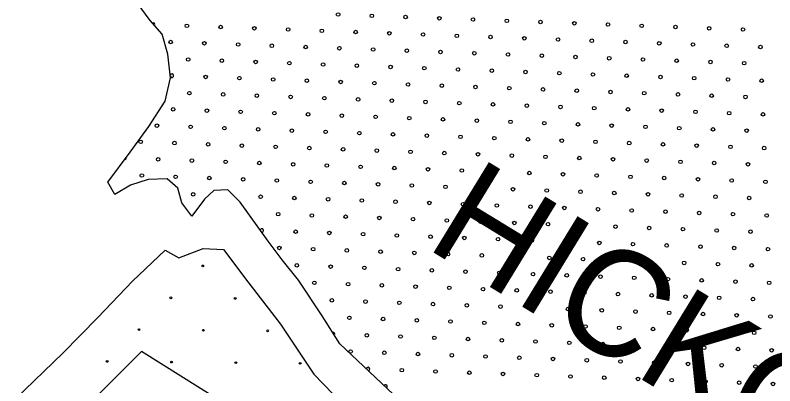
# Model space of a CAD drawing. Extents: x 1612280 to 1883141, y 560852 to 780851.
# Drawn here: x 1778912 to 1783452, y 697935 to 700153 of the extents above; entities that cross this region are included whole.
import ezdxf

# ---------------------------------------------------------------- set-up
doc = ezdxf.new("R2010")
doc.units = 0
for name, color, linetype in [('DESIGN - DRAINAGE - Bridges', 7, 'Continuous'), ('DESIGN - EROSION CONTROL - Devices', 7, 'Continuous'), ('DESIGN - SCRATCH - User 1', 7, 'Continuous'), ('DESIGN - TRAFFIC CONTROL PERMANENT - Pavement Marking Text', 7, 'Continuous')]:
    doc.layers.add(name, color=color, linetype=linetype)

msp = doc.modelspace()

# ---------------------------------------------------------------- linework, layer by layer
at = {"layer": 'DESIGN - EROSION CONTROL - Devices'}
for centre in [(1780032.8, 698652.2), (1780032.8, 698652.2), (1779842.4, 698461.7), (1779842.4, 698461.7), (1780226.9, 698458), (1780226.9, 698458), (1779652, 698271.3), (1779652, 698271.3), (1780036.5, 698267.6), (1780036.5, 698267.6), (1780421.1, 698263.9), (1780421.1, 698263.9), (1779461.6, 698080.9), (1779461.6, 698080.9), (1779846.1, 698077.2), (1779846.1, 698077.2), (1780230.7, 698073.5), (1780230.7, 698073.5), (1780615.2, 698069.7), (1780615.2, 698069.7)]:
    msp.add_circle(centre, 5.28, dxfattribs=at)
at = {"layer": 'DESIGN - SCRATCH - User 1'}
for points in [[(1779507.7, 699080.3), (1779465.3, 699152.8), (1779599.8, 699332.3), (1779709.9, 699487.4), (1779807.8, 699638.3), (1779840.4, 699777.1), (1779824.1, 699919.9), (1779791.5, 700038.2), (1779718.1, 700119.8), (1779640.6, 700225.9)], [(1779507.7, 699080.3), (1779465.3, 699152.8), (1779599.8, 699332.3), (1779709.9, 699487.4), (1779807.8, 699638.3), (1779840.4, 699777.1), (1779824.1, 699919.9), (1779791.5, 700038.2), (1779718.1, 700119.8), (1779640.6, 700225.9)], [(1781490.4, 697190.2), (1781569.5, 697357.1), (1781555.6, 697487.5), (1781481.1, 697599.3), (1781281, 697780.9), (1781029.6, 698018.5), (1780852.8, 698186.1), (1780745.7, 698353.8), (1780606.1, 698568), (1780508.3, 698689.1), (1780424.6, 698800.9), (1780257, 699033.8), (1780182.5, 699108.3), (1780098.8, 699103.6), (1780042.9, 699052.4), (1779968.4, 698949.9), (1779907.9, 699029.1), (1779884.7, 699117.6), (1779819.5, 699173.5), (1779707.8, 699168.8), (1779600.7, 699136.2), (1779507.7, 699080.3)], [(1781490.4, 697190.2), (1781569.5, 697357.1), (1781555.6, 697487.5), (1781481.1, 697599.3), (1781281, 697780.9), (1781029.6, 698018.5), (1780852.8, 698186.1), (1780745.7, 698353.8), (1780606.1, 698568), (1780508.3, 698689.1), (1780424.6, 698800.9), (1780257, 699033.8), (1780182.5, 699108.3), (1780098.8, 699103.6), (1780042.9, 699052.4), (1779968.4, 698949.9), (1779907.9, 699029.1), (1779884.7, 699117.6), (1779819.5, 699173.5), (1779707.8, 699168.8), (1779600.7, 699136.2), (1779507.7, 699080.3)], [(1778912.2, 697854.4), (1779197.4, 698130.8), (1779405.7, 698343.7), (1779614, 698561.2), (1779808.6, 698747), (1779890.1, 698701.7), (1780035, 698756), (1780157.3, 698751.5), (1780302.1, 698556.7), (1780496.8, 698302.9), (1780696, 698003.9), (1780926.9, 697768.3)], [(1778912.2, 697854.4), (1779197.4, 698130.8), (1779405.7, 698343.7), (1779614, 698561.2), (1779808.6, 698747), (1779890.1, 698701.7), (1780035, 698756), (1780157.3, 698751.5), (1780302.1, 698556.7), (1780496.8, 698302.9), (1780696, 698003.9), (1780926.9, 697768.3)], [(1781728.6, 695866.9), (1781496.8, 695882.4), (1781134.4, 696222.4), (1780868.3, 696260.4), (1780531.5, 696912), (1780537.8, 697063.4), (1780534.3, 697066.6), (1780369.4, 697265.6), (1780111, 697529.3), (1780136.9, 697845.3), (1779666.1, 698139.9), (1779308.4, 697781.9), (1779177.1, 697745.7), (1778912.2, 697854.4)], [(1781728.6, 695866.9), (1781496.8, 695882.4), (1781134.4, 696222.4), (1780868.3, 696260.4), (1780531.5, 696912), (1780537.8, 697063.4), (1780534.3, 697066.6), (1780369.4, 697265.6), (1780111, 697529.3), (1780136.9, 697845.3), (1779666.1, 698139.9), (1779308.4, 697781.9), (1779177.1, 697745.7), (1778912.2, 697854.4)]]:
    msp.add_lwpolyline(points, dxfattribs=at)
at = {"layer": 'DESIGN - TRAFFIC CONTROL PERMANENT - Pavement Marking Text'}
for centre in [(1780841.8, 700156.4), (1780841.8, 700156.4), (1781043.5, 700148.9), (1781043.5, 700148.9), (1781245.1, 700141.4), (1781245.1, 700141.4), (1781446.7, 700134), (1781446.7, 700134), (1781648.3, 700126.5), (1781648.3, 700126.5), (1781849.9, 700119), (1781849.9, 700119), (1782051.5, 700111.6), (1782051.5, 700111.6), (1782253.1, 700104.1), (1782253.1, 700104.1), (1779938.3, 700089.2), (1779938.3, 700089.2), (1780139.9, 700081.7), (1780139.9, 700081.7), (1780341.6, 700074.2), (1780341.6, 700074.2), (1780543.2, 700066.8), (1780543.2, 700066.8), (1780744.8, 700059.3), (1780744.8, 700059.3), (1780946.4, 700051.8), (1780946.4, 700051.8), (1782454.7, 700096.6), (1782454.7, 700096.6), (1782656.3, 700089.2), (1782656.3, 700089.2), (1782858, 700081.7), (1782858, 700081.7), (1783059.6, 700074.2), (1783059.6, 700074.2), (1783261.2, 700066.8), (1783261.2, 700066.8), (1781148, 700044.4), (1781148, 700044.4), (1781349.6, 700036.9), (1781349.6, 700036.9), (1781551.2, 700029.4), (1781551.2, 700029.4), (1781752.8, 700022), (1781752.8, 700022), (1781954.4, 700014.5), (1781954.4, 700014.5), (1782156, 700007), (1782156, 700007), (1779841.3, 699992.1), (1779841.3, 699992.1), (1780042.9, 699984.6), (1780042.9, 699984.6), (1780244.5, 699977.2), (1780244.5, 699977.2), (1780446.1, 699969.7), (1780446.1, 699969.7), (1780647.7, 699962.2), (1780647.7, 699962.2), (1782357.7, 699999.6), (1782357.7, 699999.6), (1782559.3, 699992.1), (1782559.3, 699992.1), (1782760.9, 699984.6), (1782760.9, 699984.6), (1782962.5, 699977.2), (1782962.5, 699977.2), (1783164.1, 699969.7), (1783164.1, 699969.7), (1783365.7, 699962.2), (1783365.7, 699962.2), (1780849.3, 699954.8), (1780849.3, 699954.8), (1781050.9, 699947.3), (1781050.9, 699947.3), (1781252.5, 699939.8), (1781252.5, 699939.8), (1781454.1, 699932.4), (1781454.1, 699932.4), (1781655.8, 699924.9), (1781655.8, 699924.9), (1781857.4, 699917.4), (1781857.4, 699917.4), (1779945.8, 699887.6), (1779945.8, 699887.6), (1780147.4, 699880.1), (1780147.4, 699880.1), (1780349, 699872.6), (1780349, 699872.6), (1782059, 699910), (1782059, 699910), (1782260.6, 699902.5), (1782260.6, 699902.5), (1782462.2, 699895), (1782462.2, 699895), (1782663.8, 699887.6), (1782663.8, 699887.6), (1782865.4, 699880.1), (1782865.4, 699880.1), (1783067, 699872.6), (1783067, 699872.6), (1780550.6, 699865.2), (1780550.6, 699865.2), (1780752.2, 699857.7), (1780752.2, 699857.7), (1780953.9, 699850.2), (1780953.9, 699850.2), (1781155.5, 699842.8), (1781155.5, 699842.8), (1781357.1, 699835.3), (1781357.1, 699835.3), (1781558.7, 699827.8), (1781558.7, 699827.8), (1783268.6, 699865.2), (1783268.6, 699865.2), (1780050.3, 699783), (1780050.3, 699783), (1781760.3, 699820.4), (1781760.3, 699820.4), (1781961.9, 699812.9), (1781961.9, 699812.9), (1782163.5, 699805.4), (1782163.5, 699805.4), (1782365.1, 699798), (1782365.1, 699798), (1782566.7, 699790.5), (1782566.7, 699790.5), (1782768.3, 699783), (1782768.3, 699783), (1780252, 699775.6), (1780252, 699775.6), (1780453.6, 699768.1), (1780453.6, 699768.1), (1780655.2, 699760.6), (1780655.2, 699760.6), (1780856.8, 699753.2), (1780856.8, 699753.2), (1781058.4, 699745.7), (1781058.4, 699745.7), (1781260, 699738.2), (1781260, 699738.2), (1782970, 699775.6), (1782970, 699775.6), (1783171.6, 699768.1), (1783171.6, 699768.1), (1783373.2, 699760.6), (1783373.2, 699760.6), (1781461.6, 699730.8), (1781461.6, 699730.8), (1781663.2, 699723.3), (1781663.2, 699723.3), (1781864.8, 699715.8), (1781864.8, 699715.8), (1782066.4, 699708.4), (1782066.4, 699708.4), (1782268.1, 699700.9), (1782268.1, 699700.9), (1782469.7, 699693.4), (1782469.7, 699693.4), (1779953.3, 699686), (1779953.3, 699686), (1780154.9, 699678.5), (1780154.9, 699678.5), (1780356.5, 699671), (1780356.5, 699671), (1780558.1, 699663.6), (1780558.1, 699663.6), (1780759.7, 699656.1), (1780759.7, 699656.1), (1780961.3, 699648.6), (1780961.3, 699648.6), (1782671.3, 699686), (1782671.3, 699686), (1782872.9, 699678.5), (1782872.9, 699678.5), (1783074.5, 699671), (1783074.5, 699671), (1783276.1, 699663.6), (1783276.1, 699663.6), (1781162.9, 699641.2), (1781162.9, 699641.2), (1781364.5, 699633.7), (1781364.5, 699633.7), (1781566.2, 699626.2), (1781566.2, 699626.2), (1781767.8, 699618.8), (1781767.8, 699618.8), (1781969.4, 699611.3), (1781969.4, 699611.3), (1782171, 699603.8), (1782171, 699603.8), (1779856.2, 699588.9), (1779856.2, 699588.9), (1780057.8, 699581.4), (1780057.8, 699581.4), (1780259.4, 699574), (1780259.4, 699574), (1780461, 699566.5), (1780461, 699566.5), (1780662.6, 699559), (1780662.6, 699559), (1782372.6, 699596.4), (1782372.6, 699596.4), (1782574.2, 699588.9), (1782574.2, 699588.9), (1782775.8, 699581.4), (1782775.8, 699581.4), (1782977.4, 699574), (1782977.4, 699574), (1783179, 699566.5), (1783179, 699566.5), (1783380.6, 699559), (1783380.6, 699559), (1780864.3, 699551.5), (1780864.3, 699551.5), (1781065.9, 699544.1), (1781065.9, 699544.1), (1781267.5, 699536.6), (1781267.5, 699536.6), (1781469.1, 699529.1), (1781469.1, 699529.1), (1781670.7, 699521.7), (1781670.7, 699521.7), (1781872.3, 699514.2), (1781872.3, 699514.2), (1779759.1, 699491.8), (1779759.1, 699491.8), (1779960.7, 699484.3), (1779960.7, 699484.3), (1780162.3, 699476.9), (1780162.3, 699476.9), (1780364, 699469.4), (1780364, 699469.4), (1780565.6, 699461.9), (1780565.6, 699461.9), (1782073.9, 699506.7), (1782073.9, 699506.7), (1782275.5, 699499.3), (1782275.5, 699499.3), (1782477.1, 699491.8), (1782477.1, 699491.8), (1782678.7, 699484.3), (1782678.7, 699484.3), (1782880.4, 699476.9), (1782880.4, 699476.9), (1783082, 699469.4), (1783082, 699469.4), (1783283.6, 699461.9), (1783283.6, 699461.9), (1780767.2, 699454.5), (1780767.2, 699454.5), (1780968.8, 699447), (1780968.8, 699447), (1781170.4, 699439.5), (1781170.4, 699439.5), (1781372, 699432.1), (1781372, 699432.1), (1781573.6, 699424.6), (1781573.6, 699424.6), (1781775.2, 699417.1), (1781775.2, 699417.1), (1779662.1, 699394.7), (1779662.1, 699394.7), (1779863.7, 699387.3), (1779863.7, 699387.3), (1780065.3, 699379.8), (1780065.3, 699379.8), (1780266.9, 699372.3), (1780266.9, 699372.3), (1781976.8, 699409.7), (1781976.8, 699409.7), (1782178.5, 699402.2), (1782178.5, 699402.2), (1782380.1, 699394.7), (1782380.1, 699394.7), (1782581.7, 699387.3), (1782581.7, 699387.3), (1782783.3, 699379.8), (1782783.3, 699379.8), (1782984.9, 699372.3), (1782984.9, 699372.3), (1780468.5, 699364.9), (1780468.5, 699364.9), (1780670.1, 699357.4), (1780670.1, 699357.4), (1780871.7, 699349.9), (1780871.7, 699349.9), (1781073.3, 699342.5), (1781073.3, 699342.5), (1781274.9, 699335), (1781274.9, 699335), (1781476.5, 699327.5), (1781476.5, 699327.5), (1783186.5, 699364.9), (1783186.5, 699364.9), (1783388.1, 699357.4), (1783388.1, 699357.4), (1779766.6, 699290.2), (1779766.6, 699290.2), (1779968.2, 699282.7), (1779968.2, 699282.7), (1781678.2, 699320.1), (1781678.2, 699320.1), (1781879.8, 699312.6), (1781879.8, 699312.6), (1782081.4, 699305.1), (1782081.4, 699305.1), (1782283, 699297.7), (1782283, 699297.7), (1782484.6, 699290.2), (1782484.6, 699290.2), (1782686.2, 699282.7), (1782686.2, 699282.7), (1780169.8, 699275.3), (1780169.8, 699275.3), (1780371.4, 699267.8), (1780371.4, 699267.8), (1780573, 699260.3), (1780573, 699260.3), (1780774.6, 699252.9), (1780774.6, 699252.9), (1780976.3, 699245.4), (1780976.3, 699245.4), (1781177.9, 699237.9), (1781177.9, 699237.9), (1782887.8, 699275.3), (1782887.8, 699275.3), (1783089.4, 699267.8), (1783089.4, 699267.8), (1783291, 699260.3), (1783291, 699260.3), (1779669.5, 699193.1), (1779669.5, 699193.1), (1781379.5, 699230.5), (1781379.5, 699230.5), (1781581.1, 699223), (1781581.1, 699223), (1781782.7, 699215.5), (1781782.7, 699215.5), (1781984.3, 699208.1), (1781984.3, 699208.1), (1782185.9, 699200.6), (1782185.9, 699200.6), (1782387.5, 699193.1), (1782387.5, 699193.1), (1779871.1, 699185.7), (1779871.1, 699185.7), (1780072.7, 699178.2), (1780072.7, 699178.2), (1780274.4, 699170.7), (1780274.4, 699170.7), (1780476, 699163.3), (1780476, 699163.3), (1780677.6, 699155.8), (1780677.6, 699155.8), (1780879.2, 699148.3), (1780879.2, 699148.3), (1782589.1, 699185.7), (1782589.1, 699185.7), (1782790.7, 699178.2), (1782790.7, 699178.2), (1782992.4, 699170.7), (1782992.4, 699170.7), (1783194, 699163.3), (1783194, 699163.3), (1783395.6, 699155.8), (1783395.6, 699155.8), (1781080.8, 699140.9), (1781080.8, 699140.9), (1781282.4, 699133.4), (1781282.4, 699133.4), (1781484, 699125.9), (1781484, 699125.9), (1781685.6, 699118.5), (1781685.6, 699118.5), (1781887.2, 699111), (1781887.2, 699111), (1782088.8, 699103.5), (1782088.8, 699103.5), (1779975.7, 699081.1), (1779975.7, 699081.1), (1780378.9, 699066.2), (1780378.9, 699066.2), (1780580.5, 699058.7), (1780580.5, 699058.7), (1782290.5, 699096.1), (1782290.5, 699096.1), (1782492.1, 699088.6), (1782492.1, 699088.6), (1782693.7, 699081.1), (1782693.7, 699081.1), (1782895.3, 699073.7), (1782895.3, 699073.7), (1783096.9, 699066.2), (1783096.9, 699066.2), (1783298.5, 699058.7), (1783298.5, 699058.7), (1780782.1, 699051.3), (1780782.1, 699051.3), (1780983.7, 699043.8), (1780983.7, 699043.8), (1781185.3, 699036.3), (1781185.3, 699036.3), (1781386.9, 699028.9), (1781386.9, 699028.9), (1781588.6, 699021.4), (1781588.6, 699021.4), (1781790.2, 699013.9), (1781790.2, 699013.9), (1781991.8, 699006.5), (1781991.8, 699006.5), (1782193.4, 698999), (1782193.4, 698999), (1782395, 698991.5), (1782395, 698991.5), (1782596.6, 698984.1), (1782596.6, 698984.1), (1782798.2, 698976.6), (1782798.2, 698976.6), (1782999.8, 698969.1), (1782999.8, 698969.1), (1780483.4, 698961.7), (1780483.4, 698961.7), (1780685, 698954.2), (1780685, 698954.2), (1780886.7, 698946.7), (1780886.7, 698946.7), (1781088.3, 698939.3), (1781088.3, 698939.3), (1781289.9, 698931.8), (1781289.9, 698931.8), (1781491.5, 698924.3), (1781491.5, 698924.3), (1781693.1, 698916.9), (1781693.1, 698916.9), (1783201.4, 698961.7), (1783201.4, 698961.7), (1783403, 698954.2), (1783403, 698954.2), (1781894.7, 698909.4), (1781894.7, 698909.4), (1782096.3, 698901.9), (1782096.3, 698901.9), (1782297.9, 698894.4), (1782297.9, 698894.4), (1782499.5, 698887), (1782499.5, 698887), (1782701.1, 698879.5), (1782701.1, 698879.5), (1782902.8, 698872), (1782902.8, 698872), (1780588, 698857.1), (1780588, 698857.1), (1780789.6, 698849.6), (1780789.6, 698849.6), (1780991.2, 698842.2), (1780991.2, 698842.2), (1781192.8, 698834.7), (1781192.8, 698834.7), (1781394.4, 698827.2), (1781394.4, 698827.2), (1783104.4, 698864.6), (1783104.4, 698864.6), (1783306, 698857.1), (1783306, 698857.1), (1781596, 698819.8), (1781596, 698819.8), (1781797.6, 698812.3), (1781797.6, 698812.3), (1781999.2, 698804.8), (1781999.2, 698804.8), (1782200.9, 698797.4), (1782200.9, 698797.4), (1782402.5, 698789.9), (1782402.5, 698789.9), (1782604.1, 698782.4), (1782604.1, 698782.4), (1780490.9, 698760), (1780490.9, 698760), (1780692.5, 698752.6), (1780692.5, 698752.6), (1780894.1, 698745.1), (1780894.1, 698745.1), (1781095.7, 698737.6), (1781095.7, 698737.6), (1782805.7, 698775), (1782805.7, 698775), (1783007.3, 698767.5), (1783007.3, 698767.5), (1783208.9, 698760), (1783208.9, 698760), (1783410.5, 698752.6), (1783410.5, 698752.6), (1781297.3, 698730.2), (1781297.3, 698730.2), (1781498.9, 698722.7), (1781498.9, 698722.7), (1781700.6, 698715.2), (1781700.6, 698715.2), (1781902.2, 698707.8), (1781902.2, 698707.8), (1782103.8, 698700.3), (1782103.8, 698700.3), (1782305.4, 698692.8), (1782305.4, 698692.8), (1780595.4, 698655.5), (1780595.4, 698655.5), (1780797, 698648), (1780797, 698648), (1782507, 698685.4), (1782507, 698685.4), (1782708.6, 698677.9), (1782708.6, 698677.9), (1782910.2, 698670.4), (1782910.2, 698670.4), (1783111.8, 698663), (1783111.8, 698663), (1783313.4, 698655.5), (1783313.4, 698655.5), (1780998.7, 698640.6), (1780998.7, 698640.6), (1781200.3, 698633.1), (1781200.3, 698633.1), (1781401.9, 698625.6), (1781401.9, 698625.6), (1781603.5, 698618.2), (1781603.5, 698618.2), (1781805.1, 698610.7), (1781805.1, 698610.7), (1782006.7, 698603.2), (1782006.7, 698603.2), (1782208.3, 698595.8), (1782208.3, 698595.8), (1782409.9, 698588.3), (1782409.9, 698588.3), (1782611.5, 698580.8), (1782611.5, 698580.8), (1782813.1, 698573.4), (1782813.1, 698573.4), (1783014.8, 698565.9), (1783014.8, 698565.9), (1783216.4, 698558.4), (1783216.4, 698558.4), (1780700, 698551), (1780700, 698551), (1780901.6, 698543.5), (1780901.6, 698543.5), (1781103.2, 698536), (1781103.2, 698536), (1781304.8, 698528.6), (1781304.8, 698528.6), (1781506.4, 698521.1), (1781506.4, 698521.1), (1781708, 698513.6), (1781708, 698513.6), (1783418, 698551), (1783418, 698551), (1781909.6, 698506.2), (1781909.6, 698506.2), (1782111.2, 698498.7), (1782111.2, 698498.7), (1782312.9, 698491.2), (1782312.9, 698491.2), (1782514.5, 698483.8), (1782514.5, 698483.8), (1782716.1, 698476.3), (1782716.1, 698476.3), (1782917.7, 698468.8), (1782917.7, 698468.8), (1780804.5, 698446.4), (1780804.5, 698446.4), (1781006.1, 698439), (1781006.1, 698439), (1781207.7, 698431.5), (1781207.7, 698431.5), (1781409.3, 698424), (1781409.3, 698424), (1783119.3, 698461.4), (1783119.3, 698461.4), (1783320.9, 698453.9), (1783320.9, 698453.9), (1781611, 698416.6), (1781611, 698416.6), (1781812.6, 698409.1), (1781812.6, 698409.1), (1782014.2, 698401.6), (1782014.2, 698401.6), (1782215.8, 698394.2), (1782215.8, 698394.2), (1782417.4, 698386.7), (1782417.4, 698386.7), (1782619, 698379.2), (1782619, 698379.2), (1780909.1, 698341.9), (1780909.1, 698341.9), (1781110.7, 698334.4), (1781110.7, 698334.4), (1781312.3, 698327), (1781312.3, 698327), (1782820.6, 698371.8), (1782820.6, 698371.8), (1783022.2, 698364.3), (1783022.2, 698364.3), (1783223.8, 698356.8), (1783223.8, 698356.8), (1783425.4, 698349.4), (1783425.4, 698349.4), (1781513.9, 698319.5), (1781513.9, 698319.5), (1781715.5, 698312), (1781715.5, 698312), (1781917.1, 698304.6), (1781917.1, 698304.6), (1782118.7, 698297.1), (1782118.7, 698297.1), (1782320.3, 698289.6), (1782320.3, 698289.6), (1782521.9, 698282.2), (1782521.9, 698282.2), (1781013.6, 698237.3), (1781013.6, 698237.3), (1782723.5, 698274.7), (1782723.5, 698274.7), (1782925.2, 698267.2), (1782925.2, 698267.2), (1783126.8, 698259.8), (1783126.8, 698259.8), (1783328.4, 698252.3), (1783328.4, 698252.3), (1781215.2, 698229.9), (1781215.2, 698229.9), (1781416.8, 698222.4), (1781416.8, 698222.4), (1781618.4, 698214.9), (1781618.4, 698214.9), (1781820, 698207.5), (1781820, 698207.5), (1782021.6, 698200), (1782021.6, 698200), (1782223.3, 698192.5), (1782223.3, 698192.5), (1782424.9, 698185.1), (1782424.9, 698185.1), (1782626.5, 698177.6), (1782626.5, 698177.6), (1782828.1, 698170.1), (1782828.1, 698170.1), (1783029.7, 698162.7), (1783029.7, 698162.7), (1783231.3, 698155.2), (1783231.3, 698155.2), (1783432.9, 698147.7), (1783432.9, 698147.7), (1780916.5, 698140.3), (1780916.5, 698140.3), (1781118.1, 698132.8), (1781118.1, 698132.8), (1781319.7, 698125.3), (1781319.7, 698125.3), (1781521.4, 698117.9), (1781521.4, 698117.9), (1781723, 698110.4), (1781723, 698110.4), (1781924.6, 698102.9), (1781924.6, 698102.9), (1782126.2, 698095.5), (1782126.2, 698095.5), (1782327.8, 698088), (1782327.8, 698088), (1782529.4, 698080.5), (1782529.4, 698080.5), (1782731, 698073.1), (1782731, 698073.1), (1782932.6, 698065.6), (1782932.6, 698065.6), (1783134.2, 698058.1), (1783134.2, 698058.1), (1781222.7, 698028.3), (1781222.7, 698028.3), (1781424.3, 698020.8), (1781424.3, 698020.8), (1781625.9, 698013.3), (1781625.9, 698013.3), (1783335.8, 698050.7), (1783335.8, 698050.7), (1781827.5, 698005.9), (1781827.5, 698005.9), (1782029.1, 697998.4), (1782029.1, 697998.4), (1782230.7, 697990.9), (1782230.7, 697990.9), (1782432.3, 697983.5), (1782432.3, 697983.5), (1782633.9, 697976), (1782633.9, 697976), (1782835.6, 697968.5), (1782835.6, 697968.5), (1783037.2, 697961.1), (1783037.2, 697961.1), (1783238.8, 697953.6), (1783238.8, 697953.6), (1783440.4, 697946.1), (1783440.4, 697946.1)]:
    msp.add_circle(centre, 10.6, dxfattribs=at)
for centre, start, end in [((1779736.7, 700096.6), 320.682, 123.2522), ((1779848.7, 699790.5), 208.2746, 164.7551), ((1779565, 699297.7), 275.3474, 10.9511), ((1780386.4, 698864.6), 269.8748, 161.6005), ((1780812, 698244.8), 317.8589, 107.2547), ((1781021.1, 698035.7), 277.5187, 175.5407), ((1781125.6, 697931.2), 302.9263, 150.3107)]:
    msp.add_arc(centre, 10.6, start, end, dxfattribs=at)

# ---------------------------------------------------------------- texts
at = {"layer": 'DESIGN - DRAINAGE - Bridges'}
msp.add_text('HICKORY', height=633.99, rotation=328.5862, dxfattribs=at).set_placement((1781352.9, 698768.5))
msp.add_text('HICKORY', height=633.99, rotation=328.5862, dxfattribs=at).set_placement((1781352.9, 698768.5))

doc.saveas('drawing.dxf')
